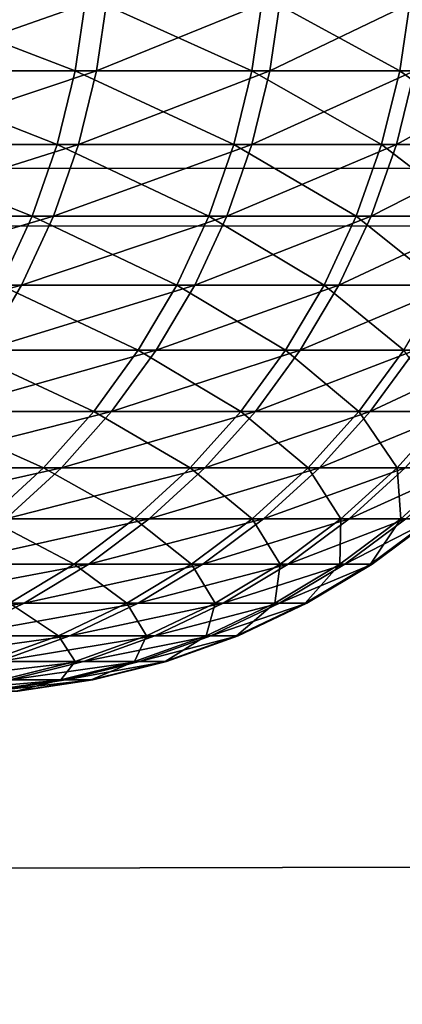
# Model space of a CAD drawing. Header units: millimetres. Extents: x -184 to 165, y -135 to 242.
# Tile 1049 of 1056: x -89.026 to -88.902, y 0.1 to 0.418. Entities that reach past the tile are written whole.
import ezdxf

# ---------------------------------------------------------------- set-up
doc = ezdxf.new("R2010")
doc.units = ezdxf.units.MM
doc.header["$LTSCALE"] = 41.718519
for name, color, linetype in [('384', 7, 'CONTINUOUS'), ('386', 7, 'CONTINUOUS'), ('427', 7, 'CONTINUOUS')]:
    doc.layers.add(name, color=color, linetype=linetype)

msp = doc.modelspace()

# ---------------------------------------------------------------- linework, layer by layer
at = {"layer": '384', "linetype": 'Continuous'}
for points in [[(-166.96832, 0.7076, 60), (-30.3233, 0.42605, 60), (-167.27284, 0.29533, 60), (-166.96832, 0.7076, 60)], [(-30.3233, 0.42605, 60), (-29.9692, -0.05802, 60), (-167.27284, 0.29533, 60), (-30.3233, 0.42605, 60)], [(-167.27284, 0.29533, 60), (-29.9692, -0.05802, 60), (-167.57487, -0.11876, 60), (-167.27284, 0.29533, 60)]]:
    msp.add_3dface(points, dxfattribs=at)
at = {"layer": '386', "linetype": 'Continuous'}
for points in [[(-30.22716, 0.29533, 63), (-30.53168, 0.7076, 63), (-167.1767, 0.42605, 63), (-30.22716, 0.29533, 63)], [(-30.22716, 0.29533, 63), (-167.1767, 0.42605, 63), (-167.5308, -0.05802, 63), (-30.22716, 0.29533, 63)], [(-29.92513, -0.11876, 63), (-30.22716, 0.29533, 63), (-167.5308, -0.05802, 63), (-29.92513, -0.11876, 63)]]:
    msp.add_3dface(points, dxfattribs=at)
at = {"layer": '427', "linetype": 'Continuous'}
for points in [[(-89.00783, 0.40154, 2.00462), (-89.07073, 0.42584, 2.30605), (-89.0742, 0.40154, 2.30522), (-89.00783, 0.40154, 2.00462)], [(-89.00433, 0.42584, 2.00534), (-89.07073, 0.42584, 2.30605), (-89.00783, 0.40154, 2.00462), (-89.00433, 0.42584, 2.00534)], [(-89.06282, 0.42584, -2.27242), (-88.99746, 0.42584, -1.97149), (-89.0663, 0.40154, -2.27161), (-89.06282, 0.42584, -2.27242)], [(-89.0663, 0.40154, -2.27161), (-88.99746, 0.42584, -1.97149), (-89.00096, 0.40154, -1.97078), (-89.0663, 0.40154, -2.27161)], [(-88.95074, 0.40154, 1.70212), (-89.00433, 0.42584, 2.00534), (-89.00783, 0.40154, 2.00462), (-88.95074, 0.40154, 1.70212)], [(-88.94722, 0.42584, 1.70273), (-89.00433, 0.42584, 2.00534), (-88.95074, 0.40154, 1.70212), (-88.94722, 0.42584, 1.70273)], [(-88.99746, 0.42584, -1.97149), (-88.94139, 0.42584, -1.66868), (-89.00096, 0.40154, -1.97078), (-88.99746, 0.42584, -1.97149)], [(-89.00096, 0.40154, -1.97078), (-88.94139, 0.42584, -1.66868), (-88.94492, 0.40154, -1.66808), (-89.00096, 0.40154, -1.97078)], [(-88.90299, 0.40154, 1.39801), (-88.94722, 0.42584, 1.70273), (-88.95074, 0.40154, 1.70212), (-88.90299, 0.40154, 1.39801)], [(-88.89946, 0.42584, 1.39851), (-88.94722, 0.42584, 1.70273), (-88.90299, 0.40154, 1.39801), (-88.89946, 0.42584, 1.39851)], [(-88.94139, 0.42584, -1.66868), (-88.89468, 0.42584, -1.36429), (-88.94492, 0.40154, -1.66808), (-88.94139, 0.42584, -1.66868)], [(-88.94492, 0.40154, -1.66808), (-88.89468, 0.42584, -1.36429), (-88.89822, 0.40154, -1.36381), (-88.94492, 0.40154, -1.66808)], [(-88.86463, 0.40154, 1.09257), (-88.89946, 0.42584, 1.39851), (-88.90299, 0.40154, 1.39801), (-88.86463, 0.40154, 1.09257)], [(-89.01364, 0.37771, 2.00343), (-89.0742, 0.40154, 2.30522), (-89.07998, 0.37771, 2.30385), (-89.01364, 0.37771, 2.00343)], [(-89.00783, 0.40154, 2.00462), (-89.0742, 0.40154, 2.30522), (-89.01364, 0.37771, 2.00343), (-89.00783, 0.40154, 2.00462)], [(-89.0663, 0.40154, -2.27161), (-89.00096, 0.40154, -1.97078), (-89.07208, 0.37771, -2.27026), (-89.0663, 0.40154, -2.27161)], [(-89.07208, 0.37771, -2.27026), (-89.00096, 0.40154, -1.97078), (-89.00678, 0.37771, -1.96961), (-89.07208, 0.37771, -2.27026)], [(-88.95659, 0.37771, 1.70111), (-89.00783, 0.40154, 2.00462), (-89.01364, 0.37771, 2.00343), (-88.95659, 0.37771, 1.70111)], [(-88.95074, 0.40154, 1.70212), (-89.00783, 0.40154, 2.00462), (-88.95659, 0.37771, 1.70111), (-88.95074, 0.40154, 1.70212)], [(-89.00096, 0.40154, -1.97078), (-88.94492, 0.40154, -1.66808), (-89.00678, 0.37771, -1.96961), (-89.00096, 0.40154, -1.97078)], [(-89.00678, 0.37771, -1.96961), (-88.94492, 0.40154, -1.66808), (-88.95077, 0.37771, -1.66709), (-89.00678, 0.37771, -1.96961)], [(-88.90887, 0.37771, 1.39718), (-88.95074, 0.40154, 1.70212), (-88.95659, 0.37771, 1.70111), (-88.90887, 0.37771, 1.39718)], [(-88.94492, 0.40154, -1.66808), (-88.89822, 0.40154, -1.36381), (-88.95077, 0.37771, -1.66709), (-88.94492, 0.40154, -1.66808)], [(-88.95077, 0.37771, -1.66709), (-88.89822, 0.40154, -1.36381), (-88.9041, 0.37771, -1.363), (-88.95077, 0.37771, -1.66709)], [(-88.90299, 0.40154, 1.39801), (-88.95074, 0.40154, 1.70212), (-88.90887, 0.37771, 1.39718), (-88.90299, 0.40154, 1.39801)], [(-88.87054, 0.37771, 1.09192), (-88.90299, 0.40154, 1.39801), (-88.90887, 0.37771, 1.39718), (-88.87054, 0.37771, 1.09192)], [(-88.89822, 0.40154, -1.36381), (-88.86092, 0.40154, -1.05823), (-88.9041, 0.37771, -1.363), (-88.89822, 0.40154, -1.36381)], [(-88.9041, 0.37771, -1.363), (-88.86092, 0.40154, -1.05823), (-88.86682, 0.37771, -1.0576), (-88.9041, 0.37771, -1.363)], [(-88.86463, 0.40154, 1.09257), (-88.90299, 0.40154, 1.39801), (-88.87054, 0.37771, 1.09192), (-88.86463, 0.40154, 1.09257)], [(-89.02172, 0.35458, 2.00178), (-89.07998, 0.37771, 2.30385), (-89.08801, 0.35458, 2.30195), (-89.02172, 0.35458, 2.00178)], [(-89.07208, 0.37771, -2.27026), (-89.00678, 0.37771, -1.96961), (-89.08011, 0.35458, -2.26839), (-89.07208, 0.37771, -2.27026)], [(-89.08011, 0.35458, -2.26839), (-89.00678, 0.37771, -1.96961), (-89.01487, 0.35458, -1.96798), (-89.08011, 0.35458, -2.26839)], [(-89.01364, 0.37771, 2.00343), (-89.07998, 0.37771, 2.30385), (-89.02172, 0.35458, 2.00178), (-89.01364, 0.37771, 2.00343)], [(-88.96472, 0.35458, 1.69971), (-89.01364, 0.37771, 2.00343), (-89.02172, 0.35458, 2.00178), (-88.96472, 0.35458, 1.69971)], [(-89.00678, 0.37771, -1.96961), (-88.95077, 0.37771, -1.66709), (-89.01487, 0.35458, -1.96798), (-89.00678, 0.37771, -1.96961)], [(-89.01487, 0.35458, -1.96798), (-88.95077, 0.37771, -1.66709), (-88.9589, 0.35458, -1.66572), (-89.01487, 0.35458, -1.96798)], [(-88.95659, 0.37771, 1.70111), (-89.01364, 0.37771, 2.00343), (-88.96472, 0.35458, 1.69971), (-88.95659, 0.37771, 1.70111)], [(-88.91704, 0.35458, 1.39602), (-88.95659, 0.37771, 1.70111), (-88.96472, 0.35458, 1.69971), (-88.91704, 0.35458, 1.39602)], [(-88.95077, 0.37771, -1.66709), (-88.9041, 0.37771, -1.363), (-88.9589, 0.35458, -1.66572), (-88.95077, 0.37771, -1.66709)], [(-88.9589, 0.35458, -1.66572), (-88.9041, 0.37771, -1.363), (-88.91227, 0.35458, -1.36187), (-88.9589, 0.35458, -1.66572)], [(-88.90887, 0.37771, 1.39718), (-88.95659, 0.37771, 1.70111), (-88.91704, 0.35458, 1.39602), (-88.90887, 0.37771, 1.39718)], [(-88.87873, 0.35458, 1.09101), (-88.90887, 0.37771, 1.39718), (-88.91704, 0.35458, 1.39602), (-88.87873, 0.35458, 1.09101)], [(-88.9041, 0.37771, -1.363), (-88.86682, 0.37771, -1.0576), (-88.91227, 0.35458, -1.36187), (-88.9041, 0.37771, -1.363)], [(-88.91227, 0.35458, -1.36187), (-88.86682, 0.37771, -1.0576), (-88.87502, 0.35458, -1.05673), (-88.91227, 0.35458, -1.36187)], [(-88.87054, 0.37771, 1.09192), (-88.90887, 0.37771, 1.39718), (-88.87873, 0.35458, 1.09101), (-88.87054, 0.37771, 1.09192)], [(-89.08011, 0.35458, -2.26839), (-89.01487, 0.35458, -1.96798), (-89.09031, 0.33237, -2.266), (-89.08011, 0.35458, -2.26839)], [(-89.09031, 0.33237, -2.266), (-89.01487, 0.35458, -1.96798), (-89.02514, 0.33237, -1.96592), (-89.09031, 0.33237, -2.266)], [(-89.02172, 0.35458, 2.00178), (-89.08801, 0.35458, 2.30195), (-89.03199, 0.33237, 1.99968), (-89.02172, 0.35458, 2.00178)], [(-88.97504, 0.33237, 1.69792), (-89.02172, 0.35458, 2.00178), (-89.03199, 0.33237, 1.99968), (-88.97504, 0.33237, 1.69792)], [(-89.01487, 0.35458, -1.96798), (-88.9589, 0.35458, -1.66572), (-89.02514, 0.33237, -1.96592), (-89.01487, 0.35458, -1.96798)], [(-89.02514, 0.33237, -1.96592), (-88.9589, 0.35458, -1.66572), (-88.96923, 0.33237, -1.66397), (-89.02514, 0.33237, -1.96592)], [(-88.96472, 0.35458, 1.69971), (-89.02172, 0.35458, 2.00178), (-88.97504, 0.33237, 1.69792), (-88.96472, 0.35458, 1.69971)], [(-88.92741, 0.33237, 1.39456), (-88.96472, 0.35458, 1.69971), (-88.97504, 0.33237, 1.69792), (-88.92741, 0.33237, 1.39456)], [(-88.9589, 0.35458, -1.66572), (-88.91227, 0.35458, -1.36187), (-88.96923, 0.33237, -1.66397), (-88.9589, 0.35458, -1.66572)], [(-88.96923, 0.33237, -1.66397), (-88.91227, 0.35458, -1.36187), (-88.92265, 0.33237, -1.36044), (-88.96923, 0.33237, -1.66397)], [(-88.91704, 0.35458, 1.39602), (-88.96472, 0.35458, 1.69971), (-88.92741, 0.33237, 1.39456), (-88.91704, 0.35458, 1.39602)], [(-88.88915, 0.33237, 1.08987), (-88.91704, 0.35458, 1.39602), (-88.92741, 0.33237, 1.39456), (-88.88915, 0.33237, 1.08987)], [(-88.91227, 0.35458, -1.36187), (-88.87502, 0.35458, -1.05673), (-88.92265, 0.33237, -1.36044), (-88.91227, 0.35458, -1.36187)], [(-88.92265, 0.33237, -1.36044), (-88.87502, 0.35458, -1.05673), (-88.88544, 0.33237, -1.05562), (-88.92265, 0.33237, -1.36044)], [(-88.87873, 0.35458, 1.09101), (-88.91704, 0.35458, 1.39602), (-88.88915, 0.33237, 1.08987), (-88.87873, 0.35458, 1.09101)], [(-89.09031, 0.33237, -2.266), (-89.02514, 0.33237, -1.96592), (-89.10259, 0.31129, -2.26314), (-89.09031, 0.33237, -2.266)], [(-89.10259, 0.31129, -2.26314), (-89.02514, 0.33237, -1.96592), (-89.0375, 0.31129, -1.96343), (-89.10259, 0.31129, -2.26314)], [(-88.98746, 0.31129, 1.69578), (-89.03199, 0.33237, 1.99968), (-89.04434, 0.31129, 1.99715), (-88.98746, 0.31129, 1.69578)], [(-89.02514, 0.33237, -1.96592), (-88.96923, 0.33237, -1.66397), (-89.0375, 0.31129, -1.96343), (-89.02514, 0.33237, -1.96592)], [(-89.0375, 0.31129, -1.96343), (-88.96923, 0.33237, -1.66397), (-88.98166, 0.31129, -1.66187), (-89.0375, 0.31129, -1.96343)], [(-88.97504, 0.33237, 1.69792), (-89.03199, 0.33237, 1.99968), (-88.98746, 0.31129, 1.69578), (-88.97504, 0.33237, 1.69792)], [(-88.93989, 0.31129, 1.39279), (-88.97504, 0.33237, 1.69792), (-88.98746, 0.31129, 1.69578), (-88.93989, 0.31129, 1.39279)], [(-88.96923, 0.33237, -1.66397), (-88.92265, 0.33237, -1.36044), (-88.98166, 0.31129, -1.66187), (-88.96923, 0.33237, -1.66397)], [(-88.98166, 0.31129, -1.66187), (-88.92265, 0.33237, -1.36044), (-88.93514, 0.31129, -1.35872), (-88.98166, 0.31129, -1.66187)], [(-88.92741, 0.33237, 1.39456), (-88.97504, 0.33237, 1.69792), (-88.93989, 0.31129, 1.39279), (-88.92741, 0.33237, 1.39456)], [(-88.90168, 0.31129, 1.08849), (-88.92741, 0.33237, 1.39456), (-88.93989, 0.31129, 1.39279), (-88.90168, 0.31129, 1.08849)], [(-88.92265, 0.33237, -1.36044), (-88.88544, 0.33237, -1.05562), (-88.93514, 0.31129, -1.35872), (-88.92265, 0.33237, -1.36044)], [(-88.93514, 0.31129, -1.35872), (-88.88544, 0.33237, -1.05562), (-88.89798, 0.31129, -1.05429), (-88.93514, 0.31129, -1.35872)], [(-88.88915, 0.33237, 1.08987), (-88.92741, 0.33237, 1.39456), (-88.90168, 0.31129, 1.08849), (-88.88915, 0.33237, 1.08987)], [(-89.00186, 0.29155, 1.69329), (-89.04434, 0.31129, 1.99715), (-89.05865, 0.29155, 1.99422), (-89.00186, 0.29155, 1.69329)], [(-89.0375, 0.31129, -1.96343), (-88.98166, 0.31129, -1.66187), (-89.05182, 0.29155, -1.96055), (-89.0375, 0.31129, -1.96343)], [(-89.05182, 0.29155, -1.96055), (-88.98166, 0.31129, -1.66187), (-88.99607, 0.29155, -1.65943), (-89.05182, 0.29155, -1.96055)], [(-88.98746, 0.31129, 1.69578), (-89.04434, 0.31129, 1.99715), (-89.00186, 0.29155, 1.69329), (-88.98746, 0.31129, 1.69578)], [(-88.95436, 0.29155, 1.39075), (-88.98746, 0.31129, 1.69578), (-89.00186, 0.29155, 1.69329), (-88.95436, 0.29155, 1.39075)], [(-88.98166, 0.31129, -1.66187), (-88.93514, 0.31129, -1.35872), (-88.99607, 0.29155, -1.65943), (-88.98166, 0.31129, -1.66187)], [(-88.99607, 0.29155, -1.65943), (-88.93514, 0.31129, -1.35872), (-88.94962, 0.29155, -1.35673), (-88.99607, 0.29155, -1.65943)], [(-88.93989, 0.31129, 1.39279), (-88.98746, 0.31129, 1.69578), (-88.95436, 0.29155, 1.39075), (-88.93989, 0.31129, 1.39279)], [(-88.9162, 0.29155, 1.08689), (-88.93989, 0.31129, 1.39279), (-88.95436, 0.29155, 1.39075), (-88.9162, 0.29155, 1.08689)], [(-88.93514, 0.31129, -1.35872), (-88.89798, 0.31129, -1.05429), (-88.94962, 0.29155, -1.35673), (-88.93514, 0.31129, -1.35872)], [(-88.94962, 0.29155, -1.35673), (-88.89798, 0.31129, -1.05429), (-88.91251, 0.29155, -1.05274), (-88.94962, 0.29155, -1.35673)], [(-88.90168, 0.31129, 1.08849), (-88.93989, 0.31129, 1.39279), (-88.9162, 0.29155, 1.08689), (-88.90168, 0.31129, 1.08849)], [(-88.88742, 0.29155, 0.78201), (-88.90168, 0.31129, 1.08849), (-88.9162, 0.29155, 1.08689), (-88.88742, 0.29155, 0.78201)], [(-88.89798, 0.31129, -1.05429), (-88.87021, 0.31129, -0.74885), (-88.91251, 0.29155, -1.05274), (-88.89798, 0.31129, -1.05429)], [(-88.91251, 0.29155, -1.05274), (-88.87021, 0.31129, -0.74885), (-88.88478, 0.29155, -0.74776), (-88.91251, 0.29155, -1.05274)], [(-89.0181, 0.27334, 1.69048), (-89.05865, 0.29155, 1.99422), (-89.0748, 0.27334, 1.99091), (-89.0181, 0.27334, 1.69048)], [(-89.05182, 0.29155, -1.96055), (-88.99607, 0.29155, -1.65943), (-89.06798, 0.27334, -1.9573), (-89.05182, 0.29155, -1.96055)], [(-89.06798, 0.27334, -1.9573), (-88.99607, 0.29155, -1.65943), (-89.01232, 0.27334, -1.65668), (-89.06798, 0.27334, -1.9573)], [(-89.00186, 0.29155, 1.69329), (-89.05865, 0.29155, 1.99422), (-89.0181, 0.27334, 1.69048), (-89.00186, 0.29155, 1.69329)], [(-88.97068, 0.27334, 1.38845), (-89.00186, 0.29155, 1.69329), (-89.0181, 0.27334, 1.69048), (-88.97068, 0.27334, 1.38845)], [(-88.99607, 0.29155, -1.65943), (-88.94962, 0.29155, -1.35673), (-89.01232, 0.27334, -1.65668), (-88.99607, 0.29155, -1.65943)], [(-89.01232, 0.27334, -1.65668), (-88.94962, 0.29155, -1.35673), (-88.96594, 0.27334, -1.35448), (-89.01232, 0.27334, -1.65668)], [(-88.95436, 0.29155, 1.39075), (-89.00186, 0.29155, 1.69329), (-88.97068, 0.27334, 1.38845), (-88.95436, 0.29155, 1.39075)], [(-88.93258, 0.27334, 1.08509), (-88.95436, 0.29155, 1.39075), (-88.97068, 0.27334, 1.38845), (-88.93258, 0.27334, 1.08509)], [(-88.94962, 0.29155, -1.35673), (-88.91251, 0.29155, -1.05274), (-88.96594, 0.27334, -1.35448), (-88.94962, 0.29155, -1.35673)], [(-88.96594, 0.27334, -1.35448), (-88.91251, 0.29155, -1.05274), (-88.92889, 0.27334, -1.051), (-88.96594, 0.27334, -1.35448)], [(-88.9162, 0.29155, 1.08689), (-88.95436, 0.29155, 1.39075), (-88.93258, 0.27334, 1.08509), (-88.9162, 0.29155, 1.08689)], [(-88.90385, 0.27334, 0.78071), (-88.9162, 0.29155, 1.08689), (-88.93258, 0.27334, 1.08509), (-88.90385, 0.27334, 0.78071)], [(-88.91251, 0.29155, -1.05274), (-88.88478, 0.29155, -0.74776), (-88.92889, 0.27334, -1.051), (-88.91251, 0.29155, -1.05274)], [(-88.92889, 0.27334, -1.051), (-88.88478, 0.29155, -0.74776), (-88.90121, 0.27334, -0.74652), (-88.92889, 0.27334, -1.051)], [(-88.88742, 0.29155, 0.78201), (-88.9162, 0.29155, 1.08689), (-88.90385, 0.27334, 0.78071), (-88.88742, 0.29155, 0.78201)], [(-88.8845, 0.27334, 0.47559), (-88.88742, 0.29155, 0.78201), (-88.90385, 0.27334, 0.78071), (-88.8845, 0.27334, 0.47559)], [(-89.06798, 0.27334, -1.9573), (-89.01232, 0.27334, -1.65668), (-89.08581, 0.25684, -1.95372), (-89.06798, 0.27334, -1.9573)], [(-89.08581, 0.25684, -1.95372), (-89.01232, 0.27334, -1.65668), (-89.03025, 0.25684, -1.65364), (-89.08581, 0.25684, -1.95372)], [(-89.0181, 0.27334, 1.69048), (-89.0748, 0.27334, 1.99091), (-89.03602, 0.25684, 1.68738), (-89.0181, 0.27334, 1.69048)], [(-88.98869, 0.25684, 1.3859), (-89.0181, 0.27334, 1.69048), (-89.03602, 0.25684, 1.68738), (-88.98869, 0.25684, 1.3859)], [(-89.01232, 0.27334, -1.65668), (-88.96594, 0.27334, -1.35448), (-89.03025, 0.25684, -1.65364), (-89.01232, 0.27334, -1.65668)], [(-89.03025, 0.25684, -1.65364), (-88.96594, 0.27334, -1.35448), (-88.98396, 0.25684, -1.352), (-89.03025, 0.25684, -1.65364)], [(-88.97068, 0.27334, 1.38845), (-89.0181, 0.27334, 1.69048), (-88.98869, 0.25684, 1.3859), (-88.97068, 0.27334, 1.38845)], [(-88.95066, 0.25684, 1.0831), (-88.97068, 0.27334, 1.38845), (-88.98869, 0.25684, 1.3859), (-88.95066, 0.25684, 1.0831)], [(-88.96594, 0.27334, -1.35448), (-88.92889, 0.27334, -1.051), (-88.98396, 0.25684, -1.352), (-88.96594, 0.27334, -1.35448)], [(-88.98396, 0.25684, -1.352), (-88.92889, 0.27334, -1.051), (-88.94698, 0.25684, -1.04907), (-88.98396, 0.25684, -1.352)], [(-88.93258, 0.27334, 1.08509), (-88.97068, 0.27334, 1.38845), (-88.95066, 0.25684, 1.0831), (-88.93258, 0.27334, 1.08509)], [(-88.92198, 0.25684, 0.77928), (-88.93258, 0.27334, 1.08509), (-88.95066, 0.25684, 1.0831), (-88.92198, 0.25684, 0.77928)], [(-88.92889, 0.27334, -1.051), (-88.90121, 0.27334, -0.74652), (-88.94698, 0.25684, -1.04907), (-88.92889, 0.27334, -1.051)], [(-88.94698, 0.25684, -1.04907), (-88.90121, 0.27334, -0.74652), (-88.91935, 0.25684, -0.74515), (-88.94698, 0.25684, -1.04907)], [(-88.90385, 0.27334, 0.78071), (-88.93258, 0.27334, 1.08509), (-88.92198, 0.25684, 0.77928), (-88.90385, 0.27334, 0.78071)], [(-88.90267, 0.25684, 0.47472), (-88.90385, 0.27334, 0.78071), (-88.92198, 0.25684, 0.77928), (-88.90267, 0.25684, 0.47472)], [(-88.90121, 0.27334, -0.74652), (-88.88292, 0.27334, -0.44133), (-88.91935, 0.25684, -0.74515), (-88.90121, 0.27334, -0.74652)], [(-88.91935, 0.25684, -0.74515), (-88.88292, 0.27334, -0.44133), (-88.90108, 0.25684, -0.44052), (-88.91935, 0.25684, -0.74515)], [(-88.8845, 0.27334, 0.47559), (-88.90385, 0.27334, 0.78071), (-88.90267, 0.25684, 0.47472), (-88.8845, 0.27334, 0.47559)], [(-88.89274, 0.25684, 0.1697), (-88.8845, 0.27334, 0.47559), (-88.90267, 0.25684, 0.47472), (-88.89274, 0.25684, 0.1697)], [(-89.00821, 0.2422, 1.38314), (-89.03602, 0.25684, 1.68738), (-89.05545, 0.2422, 1.68403), (-89.00821, 0.2422, 1.38314)], [(-89.03025, 0.25684, -1.65364), (-88.98396, 0.25684, -1.352), (-89.04969, 0.2422, -1.65035), (-89.03025, 0.25684, -1.65364)], [(-89.04969, 0.2422, -1.65035), (-88.98396, 0.25684, -1.352), (-89.00349, 0.2422, -1.34931), (-89.04969, 0.2422, -1.65035)], [(-88.98869, 0.25684, 1.3859), (-89.03602, 0.25684, 1.68738), (-89.00821, 0.2422, 1.38314), (-88.98869, 0.25684, 1.3859)], [(-88.97026, 0.2422, 1.08095), (-88.98869, 0.25684, 1.3859), (-89.00821, 0.2422, 1.38314), (-88.97026, 0.2422, 1.08095)], [(-88.98396, 0.25684, -1.352), (-88.94698, 0.25684, -1.04907), (-89.00349, 0.2422, -1.34931), (-88.98396, 0.25684, -1.352)], [(-89.00349, 0.2422, -1.34931), (-88.94698, 0.25684, -1.04907), (-88.96659, 0.2422, -1.04698), (-89.00349, 0.2422, -1.34931)], [(-88.95066, 0.25684, 1.0831), (-88.98869, 0.25684, 1.3859), (-88.97026, 0.2422, 1.08095), (-88.95066, 0.25684, 1.0831)], [(-88.94164, 0.2422, 0.77773), (-88.95066, 0.25684, 1.0831), (-88.97026, 0.2422, 1.08095), (-88.94164, 0.2422, 0.77773)], [(-88.94698, 0.25684, -1.04907), (-88.91935, 0.25684, -0.74515), (-88.96659, 0.2422, -1.04698), (-88.94698, 0.25684, -1.04907)], [(-88.96659, 0.2422, -1.04698), (-88.91935, 0.25684, -0.74515), (-88.93901, 0.2422, -0.74367), (-88.96659, 0.2422, -1.04698)], [(-88.92198, 0.25684, 0.77928), (-88.95066, 0.25684, 1.0831), (-88.94164, 0.2422, 0.77773), (-88.92198, 0.25684, 0.77928)], [(-88.92236, 0.2422, 0.47377), (-88.92198, 0.25684, 0.77928), (-88.94164, 0.2422, 0.77773), (-88.92236, 0.2422, 0.47377)], [(-88.91935, 0.25684, -0.74515), (-88.90108, 0.25684, -0.44052), (-88.93901, 0.2422, -0.74367), (-88.91935, 0.25684, -0.74515)], [(-88.93901, 0.2422, -0.74367), (-88.90108, 0.25684, -0.44052), (-88.92078, 0.2422, -0.43964), (-88.93901, 0.2422, -0.74367)], [(-88.90267, 0.25684, 0.47472), (-88.92198, 0.25684, 0.77928), (-88.92236, 0.2422, 0.47377), (-88.90267, 0.25684, 0.47472)], [(-88.91246, 0.2422, 0.16936), (-88.90267, 0.25684, 0.47472), (-88.92236, 0.2422, 0.47377), (-88.91246, 0.2422, 0.16936)], [(-88.90108, 0.25684, -0.44052), (-88.89221, 0.25684, -0.13547), (-88.92078, 0.2422, -0.43964), (-88.90108, 0.25684, -0.44052)], [(-88.92078, 0.2422, -0.43964), (-88.89221, 0.25684, -0.13547), (-88.91193, 0.2422, -0.1352), (-88.92078, 0.2422, -0.43964)], [(-88.89274, 0.25684, 0.1697), (-88.90267, 0.25684, 0.47472), (-88.91246, 0.2422, 0.16936), (-88.89274, 0.25684, 0.1697)], [(-88.91193, 0.2422, -0.1352), (-88.89274, 0.25684, 0.1697), (-88.91246, 0.2422, 0.16936), (-88.91193, 0.2422, -0.1352)], [(-88.89221, 0.25684, -0.13547), (-88.89274, 0.25684, 0.1697), (-88.91193, 0.2422, -0.1352), (-88.89221, 0.25684, -0.13547)], [(-89.04969, 0.2422, -1.65035), (-89.00349, 0.2422, -1.34931), (-89.07045, 0.22957, -1.64684), (-89.04969, 0.2422, -1.65035)], [(-89.07045, 0.22957, -1.64684), (-89.00349, 0.2422, -1.34931), (-89.02435, 0.22957, -1.34643), (-89.07045, 0.22957, -1.64684)], [(-89.00821, 0.2422, 1.38314), (-89.05545, 0.2422, 1.68403), (-89.02906, 0.22957, 1.3802), (-89.00821, 0.2422, 1.38314)], [(-88.99119, 0.22957, 1.07865), (-89.00821, 0.2422, 1.38314), (-89.02906, 0.22957, 1.3802), (-88.99119, 0.22957, 1.07865)], [(-89.00349, 0.2422, -1.34931), (-88.96659, 0.2422, -1.04698), (-89.02435, 0.22957, -1.34643), (-89.00349, 0.2422, -1.34931)], [(-89.02435, 0.22957, -1.34643), (-88.96659, 0.2422, -1.04698), (-88.98753, 0.22957, -1.04475), (-89.02435, 0.22957, -1.34643)], [(-88.97026, 0.2422, 1.08095), (-89.00821, 0.2422, 1.38314), (-88.99119, 0.22957, 1.07865), (-88.97026, 0.2422, 1.08095)], [(-88.96263, 0.22957, 0.77607), (-88.97026, 0.2422, 1.08095), (-88.99119, 0.22957, 1.07865), (-88.96263, 0.22957, 0.77607)], [(-88.96659, 0.2422, -1.04698), (-88.93901, 0.2422, -0.74367), (-88.98753, 0.22957, -1.04475), (-88.96659, 0.2422, -1.04698)], [(-88.98753, 0.22957, -1.04475), (-88.93901, 0.2422, -0.74367), (-88.96001, 0.22957, -0.74208), (-88.98753, 0.22957, -1.04475)], [(-88.94164, 0.2422, 0.77773), (-88.97026, 0.2422, 1.08095), (-88.96263, 0.22957, 0.77607), (-88.94164, 0.2422, 0.77773)], [(-88.9434, 0.22957, 0.47276), (-88.94164, 0.2422, 0.77773), (-88.96263, 0.22957, 0.77607), (-88.9434, 0.22957, 0.47276)], [(-88.93901, 0.2422, -0.74367), (-88.92078, 0.2422, -0.43964), (-88.96001, 0.22957, -0.74208), (-88.93901, 0.2422, -0.74367)], [(-88.96001, 0.22957, -0.74208), (-88.92078, 0.2422, -0.43964), (-88.94182, 0.22957, -0.43871), (-88.96001, 0.22957, -0.74208)], [(-88.92236, 0.2422, 0.47377), (-88.94164, 0.2422, 0.77773), (-88.9434, 0.22957, 0.47276), (-88.92236, 0.2422, 0.47377)], [(-88.93351, 0.22957, 0.169), (-88.92236, 0.2422, 0.47377), (-88.9434, 0.22957, 0.47276), (-88.93351, 0.22957, 0.169)], [(-88.92078, 0.2422, -0.43964), (-88.91193, 0.2422, -0.1352), (-88.94182, 0.22957, -0.43871), (-88.92078, 0.2422, -0.43964)], [(-88.94182, 0.22957, -0.43871), (-88.91193, 0.2422, -0.1352), (-88.93299, 0.22957, -0.13492), (-88.94182, 0.22957, -0.43871)], [(-88.91246, 0.2422, 0.16936), (-88.92236, 0.2422, 0.47377), (-88.93351, 0.22957, 0.169), (-88.91246, 0.2422, 0.16936)], [(-88.93299, 0.22957, -0.13492), (-88.91246, 0.2422, 0.16936), (-88.93351, 0.22957, 0.169), (-88.93299, 0.22957, -0.13492)], [(-88.91193, 0.2422, -0.1352), (-88.91246, 0.2422, 0.16936), (-88.93299, 0.22957, -0.13492), (-88.91193, 0.2422, -0.1352)], [(-89.07045, 0.22957, -1.64684), (-89.02435, 0.22957, -1.34643), (-89.09234, 0.21906, -1.64313), (-89.07045, 0.22957, -1.64684)], [(-89.09234, 0.21906, -1.64313), (-89.02435, 0.22957, -1.34643), (-89.04634, 0.21906, -1.3434), (-89.09234, 0.21906, -1.64313)], [(-89.01326, 0.21906, 1.07622), (-89.02906, 0.22957, 1.3802), (-89.05104, 0.21906, 1.37709), (-89.01326, 0.21906, 1.07622)], [(-89.02435, 0.22957, -1.34643), (-88.98753, 0.22957, -1.04475), (-89.04634, 0.21906, -1.3434), (-89.02435, 0.22957, -1.34643)], [(-89.04634, 0.21906, -1.3434), (-88.98753, 0.22957, -1.04475), (-89.0096, 0.21906, -1.0424), (-89.04634, 0.21906, -1.3434)], [(-88.99119, 0.22957, 1.07865), (-89.02906, 0.22957, 1.3802), (-89.01326, 0.21906, 1.07622), (-88.99119, 0.22957, 1.07865)], [(-88.98476, 0.21906, 0.77433), (-88.99119, 0.22957, 1.07865), (-89.01326, 0.21906, 1.07622), (-88.98476, 0.21906, 0.77433)], [(-88.98753, 0.22957, -1.04475), (-88.96001, 0.22957, -0.74208), (-89.0096, 0.21906, -1.0424), (-88.98753, 0.22957, -1.04475)], [(-89.0096, 0.21906, -1.0424), (-88.96001, 0.22957, -0.74208), (-88.98214, 0.21906, -0.74041), (-89.0096, 0.21906, -1.0424)], [(-88.96263, 0.22957, 0.77607), (-88.99119, 0.22957, 1.07865), (-88.98476, 0.21906, 0.77433), (-88.96263, 0.22957, 0.77607)], [(-88.96557, 0.21906, 0.4717), (-88.96263, 0.22957, 0.77607), (-88.98476, 0.21906, 0.77433), (-88.96557, 0.21906, 0.4717)], [(-88.96001, 0.22957, -0.74208), (-88.94182, 0.22957, -0.43871), (-88.98214, 0.21906, -0.74041), (-88.96001, 0.22957, -0.74208)], [(-88.98214, 0.21906, -0.74041), (-88.94182, 0.22957, -0.43871), (-88.964, 0.21906, -0.43772), (-88.98214, 0.21906, -0.74041)], [(-88.9434, 0.22957, 0.47276), (-88.96263, 0.22957, 0.77607), (-88.96557, 0.21906, 0.4717), (-88.9434, 0.22957, 0.47276)], [(-88.95571, 0.21906, 0.16862), (-88.9434, 0.22957, 0.47276), (-88.96557, 0.21906, 0.4717), (-88.95571, 0.21906, 0.16862)], [(-88.94182, 0.22957, -0.43871), (-88.93299, 0.22957, -0.13492), (-88.964, 0.21906, -0.43772), (-88.94182, 0.22957, -0.43871)], [(-88.964, 0.21906, -0.43772), (-88.93299, 0.22957, -0.13492), (-88.95518, 0.21906, -0.13461), (-88.964, 0.21906, -0.43772)], [(-88.93351, 0.22957, 0.169), (-88.9434, 0.22957, 0.47276), (-88.95571, 0.21906, 0.16862), (-88.93351, 0.22957, 0.169)], [(-88.95518, 0.21906, -0.13461), (-88.93351, 0.22957, 0.169), (-88.95571, 0.21906, 0.16862), (-88.95518, 0.21906, -0.13461)], [(-88.93299, 0.22957, -0.13492), (-88.93351, 0.22957, 0.169), (-88.95518, 0.21906, -0.13461), (-88.93299, 0.22957, -0.13492)], [(-89.04634, 0.21906, -1.3434), (-89.0096, 0.21906, -1.0424), (-89.06925, 0.21078, -1.34025), (-89.04634, 0.21906, -1.3434)], [(-89.06925, 0.21078, -1.34025), (-89.0096, 0.21906, -1.0424), (-89.03259, 0.21078, -1.03996), (-89.06925, 0.21078, -1.34025)], [(-89.01326, 0.21906, 1.07622), (-89.05104, 0.21906, 1.37709), (-89.03624, 0.21078, 1.07369), (-89.01326, 0.21906, 1.07622)], [(-89.00781, 0.21078, 0.77251), (-89.01326, 0.21906, 1.07622), (-89.03624, 0.21078, 1.07369), (-89.00781, 0.21078, 0.77251)], [(-89.0096, 0.21906, -1.0424), (-88.98214, 0.21906, -0.74041), (-89.03259, 0.21078, -1.03996), (-89.0096, 0.21906, -1.0424)], [(-89.03259, 0.21078, -1.03996), (-88.98214, 0.21906, -0.74041), (-89.0052, 0.21078, -0.73867), (-89.03259, 0.21078, -1.03996)], [(-88.98476, 0.21906, 0.77433), (-89.01326, 0.21906, 1.07622), (-89.00781, 0.21078, 0.77251), (-88.98476, 0.21906, 0.77433)], [(-88.98866, 0.21078, 0.47059), (-88.98476, 0.21906, 0.77433), (-89.00781, 0.21078, 0.77251), (-88.98866, 0.21078, 0.47059)], [(-88.98214, 0.21906, -0.74041), (-88.964, 0.21906, -0.43772), (-89.0052, 0.21078, -0.73867), (-88.98214, 0.21906, -0.74041)], [(-89.0052, 0.21078, -0.73867), (-88.964, 0.21906, -0.43772), (-88.98709, 0.21078, -0.43669), (-89.0052, 0.21078, -0.73867)], [(-88.96557, 0.21906, 0.4717), (-88.98476, 0.21906, 0.77433), (-88.98866, 0.21078, 0.47059), (-88.96557, 0.21906, 0.4717)], [(-88.97882, 0.21078, 0.16823), (-88.96557, 0.21906, 0.4717), (-88.98866, 0.21078, 0.47059), (-88.97882, 0.21078, 0.16823)], [(-88.964, 0.21906, -0.43772), (-88.95518, 0.21906, -0.13461), (-88.98709, 0.21078, -0.43669), (-88.964, 0.21906, -0.43772)], [(-88.98709, 0.21078, -0.43669), (-88.95518, 0.21906, -0.13461), (-88.9783, 0.21078, -0.1343), (-88.98709, 0.21078, -0.43669)], [(-88.95571, 0.21906, 0.16862), (-88.96557, 0.21906, 0.4717), (-88.97882, 0.21078, 0.16823), (-88.95571, 0.21906, 0.16862)], [(-88.9783, 0.21078, -0.1343), (-88.95571, 0.21906, 0.16862), (-88.97882, 0.21078, 0.16823), (-88.9783, 0.21078, -0.1343)], [(-88.95518, 0.21906, -0.13461), (-88.95571, 0.21906, 0.16862), (-88.9783, 0.21078, -0.1343), (-88.95518, 0.21906, -0.13461)], [(-89.03259, 0.21078, -1.03996), (-89.0052, 0.21078, -0.73867), (-89.05628, 0.20481, -1.03743), (-89.03259, 0.21078, -1.03996)], [(-89.05628, 0.20481, -1.03743), (-89.0052, 0.21078, -0.73867), (-89.02895, 0.20481, -0.73688), (-89.05628, 0.20481, -1.03743)], [(-89.00781, 0.21078, 0.77251), (-89.03624, 0.21078, 1.07369), (-89.03155, 0.20481, 0.77064), (-89.00781, 0.21078, 0.77251)], [(-89.01246, 0.20481, 0.46945), (-89.00781, 0.21078, 0.77251), (-89.03155, 0.20481, 0.77064), (-89.01246, 0.20481, 0.46945)], [(-89.0052, 0.21078, -0.73867), (-88.98709, 0.21078, -0.43669), (-89.02895, 0.20481, -0.73688), (-89.0052, 0.21078, -0.73867)], [(-89.02895, 0.20481, -0.73688), (-88.98709, 0.21078, -0.43669), (-89.01089, 0.20481, -0.43563), (-89.02895, 0.20481, -0.73688)], [(-88.98866, 0.21078, 0.47059), (-89.00781, 0.21078, 0.77251), (-89.01246, 0.20481, 0.46945), (-88.98866, 0.21078, 0.47059)], [(-89.00264, 0.20481, 0.16782), (-88.98866, 0.21078, 0.47059), (-89.01246, 0.20481, 0.46945), (-89.00264, 0.20481, 0.16782)], [(-88.98709, 0.21078, -0.43669), (-88.9783, 0.21078, -0.1343), (-89.01089, 0.20481, -0.43563), (-88.98709, 0.21078, -0.43669)], [(-89.01089, 0.20481, -0.43563), (-88.9783, 0.21078, -0.1343), (-89.00212, 0.20481, -0.13397), (-89.01089, 0.20481, -0.43563)], [(-88.97882, 0.21078, 0.16823), (-88.98866, 0.21078, 0.47059), (-89.00264, 0.20481, 0.16782), (-88.97882, 0.21078, 0.16823)], [(-89.00212, 0.20481, -0.13397), (-88.97882, 0.21078, 0.16823), (-89.00264, 0.20481, 0.16782), (-89.00212, 0.20481, -0.13397)], [(-88.9783, 0.21078, -0.1343), (-88.97882, 0.21078, 0.16823), (-89.00212, 0.20481, -0.13397), (-88.9783, 0.21078, -0.1343)], [(-89.02895, 0.20481, -0.73688), (-89.01089, 0.20481, -0.43563), (-89.05317, 0.2012, -0.73506), (-89.02895, 0.20481, -0.73688)], [(-89.05317, 0.2012, -0.73506), (-89.01089, 0.20481, -0.43563), (-89.03516, 0.2012, -0.43455), (-89.05317, 0.2012, -0.73506)], [(-89.01246, 0.20481, 0.46945), (-89.03155, 0.20481, 0.77064), (-89.03672, 0.2012, 0.46829), (-89.01246, 0.20481, 0.46945)], [(-89.02693, 0.2012, 0.1674), (-89.01246, 0.20481, 0.46945), (-89.03672, 0.2012, 0.46829), (-89.02693, 0.2012, 0.1674)], [(-89.01089, 0.20481, -0.43563), (-89.00212, 0.20481, -0.13397), (-89.03516, 0.2012, -0.43455), (-89.01089, 0.20481, -0.43563)], [(-89.03516, 0.2012, -0.43455), (-89.00212, 0.20481, -0.13397), (-89.02641, 0.2012, -0.13364), (-89.03516, 0.2012, -0.43455)], [(-89.00264, 0.20481, 0.16782), (-89.01246, 0.20481, 0.46945), (-89.02693, 0.2012, 0.1674), (-89.00264, 0.20481, 0.16782)], [(-89.02641, 0.2012, -0.13364), (-89.00264, 0.20481, 0.16782), (-89.02693, 0.2012, 0.1674), (-89.02641, 0.2012, -0.13364)], [(-89.00212, 0.20481, -0.13397), (-89.00264, 0.20481, 0.16782), (-89.02641, 0.2012, -0.13364), (-89.00212, 0.20481, -0.13397)]]:
    msp.add_3dface(points, dxfattribs=at)

doc.saveas('drawing.dxf')
